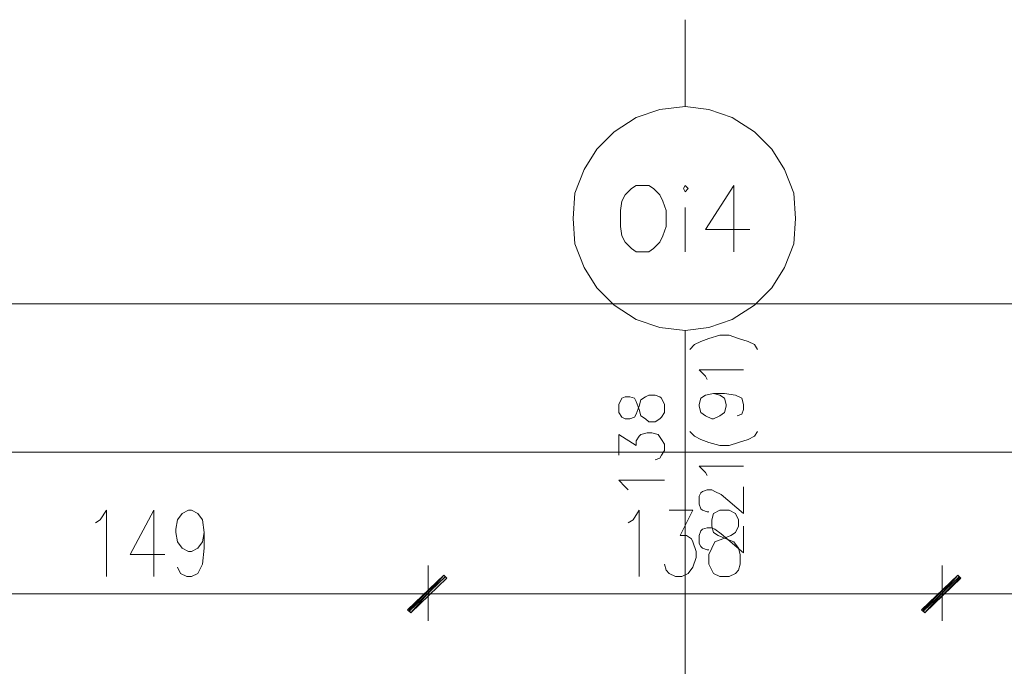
# Model space of a CAD drawing. Header units: inches. Extents: x -1441 to 3871, y -4351 to 2413.
# Tile 299 of 308: x 1360 to 1624, y 1634 to 1808. Entities that reach past the tile are written whole.
import ezdxf

# ---------------------------------------------------------------- set-up
doc = ezdxf.new("R2010")
doc.units = ezdxf.units.IN
doc.header["$MEASUREMENT"] = 0
doc.layers.add('at_Entity', color=7, linetype='Continuous')
doc.layers.add('at_Solid', color=7, linetype='Continuous')

msp = doc.modelspace()

# ---------------------------------------------------------------- hatches: boundary and pattern name
at = {"layer": 'at_Solid', "lineweight": 15}
for points in [[(1473.52565, 1658.92004), (1464.63832, 1648.75901), (1463.79395, 1649.61769)], [(1464.21375, 1649.61769), (1464.63832, 1648.75901), (1473.52565, 1658.92004)], [(1474.37478, 1658.06136), (1473.52565, 1658.92004), (1464.63832, 1648.75901)], [(1464.63832, 1648.75901), (1473.52565, 1658.92004), (1474.37478, 1658.06136)], [(1611.52012, 1658.92004), (1602.63279, 1648.75901), (1601.78365, 1649.61769)], [(1602.20822, 1649.61769), (1602.63279, 1648.75901), (1611.52012, 1658.92004)], [(1611.94469, 1658.06136), (1611.52012, 1658.92004), (1602.63279, 1648.75901)], [(1602.63279, 1648.75901), (1611.52012, 1658.92004), (1612.36448, 1658.06136)]]:
    msp.add_hatch(color=7, dxfattribs=at).paths.add_polyline_path(points)

# ---------------------------------------------------------------- linework, layer by layer
at = {"layer": 'at_Entity', "color": 7, "lineweight": 15}
for p, q in [((1538.28912, 1784.6688), (1538.28912, 1807.94854)), ((1531.51987, 1783.81012), (1538.28912, 1784.6688)), ((1538.28912, 1784.6688), (1544.63857, 1783.81012)), ((1525.17041, 1781.66342), (1531.51987, 1783.81012)), ((1544.63857, 1783.81012), (1550.98802, 1781.66342)), ((1519.24553, 1777.89478), (1525.17041, 1781.66342)), ((1550.98802, 1781.66342), (1556.91291, 1777.89478)), ((1514.58481, 1773.21975), (1519.24553, 1777.89478)), ((1556.91291, 1777.89478), (1561.57363, 1773.21975)), ((1511.20257, 1767.73374), (1514.58481, 1773.21975)), ((1561.57363, 1773.21975), (1564.95587, 1767.73374)), ((1508.65992, 1761.38906), (1511.20257, 1767.73374)), ((1564.95587, 1767.73374), (1567.49851, 1761.38906)), ((1525.17041, 1763.48805), (1523.8967, 1762.62937)), ((1528.55265, 1763.48805), (1525.17041, 1763.48805)), ((1529.82159, 1762.62937), (1528.55265, 1763.48805)), ((1538.28912, 1763.48805), (1537.86455, 1762.62937)), ((1539.13826, 1762.62937), (1538.28912, 1763.48805)), ((1551.41259, 1763.48805), (1543.7942, 1751.60966)), ((1551.41259, 1763.48805), (1551.41259, 1745.69432)), ((1508.23536, 1754.61504), (1508.65992, 1761.38906)), ((1522.20797, 1760.95972), (1521.35883, 1759.24236)), ((1523.8967, 1762.62937), (1522.20797, 1760.95972)), ((1531.51987, 1760.95972), (1529.82159, 1762.62937)), ((1532.36423, 1759.24236), (1531.51987, 1760.95972)), ((1537.86455, 1762.62937), (1538.28912, 1761.77069)), ((1538.28912, 1761.77069), (1539.13826, 1762.62937)), ((1567.49851, 1761.38906), (1567.91831, 1754.61504)), ((1521.35883, 1759.24236), (1520.93426, 1756.71403)), ((1533.21337, 1756.71403), (1532.36423, 1759.24236)), ((1520.93426, 1756.71403), (1520.93426, 1752.46834)), ((1533.21337, 1752.46834), (1533.21337, 1756.71403)), ((1538.28912, 1757.57271), (1538.28912, 1745.69432)), ((1508.65992, 1747.84101), (1508.23536, 1754.61504)), ((1567.91831, 1754.61504), (1567.49851, 1747.84101)), ((1520.93426, 1752.46834), (1521.35883, 1749.94001)), ((1532.36423, 1749.94001), (1533.21337, 1752.46834)), ((1543.7942, 1751.60966), (1555.64397, 1751.60966)), ((1511.20257, 1741.44863), (1508.65992, 1747.84101)), ((1521.35883, 1749.94001), (1522.20797, 1748.22265)), ((1522.20797, 1748.22265), (1523.8967, 1746.55299)), ((1529.82159, 1746.55299), (1531.51987, 1748.22265)), ((1531.51987, 1748.22265), (1532.36423, 1749.94001)), ((1567.49851, 1747.84101), (1564.95587, 1741.44863)), ((1523.8967, 1746.55299), (1525.17041, 1745.69432)), ((1525.17041, 1745.69432), (1528.55265, 1745.69432)), ((1528.55265, 1745.69432), (1529.82159, 1746.55299)), ((1514.58481, 1735.96262), (1511.20257, 1741.44863)), ((1564.95587, 1741.44863), (1561.57363, 1735.96262)), ((1519.24553, 1731.3353), (1514.58481, 1735.96262)), ((1561.57363, 1735.96262), (1556.91291, 1731.3353)), ((2146.1336, 1731.71693), (1135.32065, 1731.71693)), ((1525.17041, 1727.51895), (1519.24553, 1731.3353)), ((1556.91291, 1731.3353), (1550.98802, 1727.51895)), ((1531.51987, 1725.37225), (1525.17041, 1727.51895)), ((1550.98802, 1727.51895), (1544.63857, 1725.37225)), ((1538.28912, 1724.56127), (1531.51987, 1725.37225)), ((1544.63857, 1725.37225), (1538.28912, 1724.56127)), ((1538.28912, 1573.00445), (1538.28912, 1724.56127)), ((1540.83176, 1720.74492), (1542.52527, 1721.5559)), ((1542.52527, 1721.5559), (1544.63857, 1722.41458)), ((1544.63857, 1722.41458), (1547.60101, 1723.27326)), ((1547.60101, 1723.27326), (1550.14366, 1723.27326)), ((1550.14366, 1723.27326), (1552.68153, 1722.41458)), ((1552.68153, 1722.41458), (1555.22417, 1721.5559)), ((1555.22417, 1721.5559), (1556.91291, 1720.74492)), ((1539.56282, 1719.45691), (1540.83176, 1720.74492)), ((1556.91291, 1720.74492), (1557.76205, 1719.45691)), ((1543.7942, 1712.25354), (1542.1007, 1713.9709)), ((1542.1007, 1713.9709), (1553.95047, 1713.9709)), ((1544.21877, 1711.39486), (1543.7942, 1712.25354)), ((1521.35883, 1706.3382), (1520.51446, 1704.66855)), ((1522.20797, 1706.76754), (1521.35883, 1706.3382)), ((1523.47691, 1706.76754), (1522.20797, 1706.76754)), ((1524.74584, 1706.3382), (1523.47691, 1706.76754)), ((1525.17041, 1705.47952), (1524.74584, 1706.3382)), ((1526.01478, 1703.38053), (1525.17041, 1705.47952)), ((1526.01478, 1704.23921), (1526.43935, 1705.90886)), ((1526.43935, 1705.90886), (1527.70829, 1706.76754)), ((1527.70829, 1706.76754), (1528.55265, 1707.19688)), ((1528.55265, 1707.19688), (1530.25093, 1707.19688)), ((1530.25093, 1707.19688), (1531.51987, 1706.76754)), ((1531.51987, 1706.76754), (1531.93966, 1706.3382)), ((1531.93966, 1706.3382), (1532.7888, 1704.66855)), ((1542.1007, 1704.66855), (1542.52527, 1706.3382)), ((1542.52527, 1706.3382), (1543.7942, 1707.19688)), ((1543.7942, 1707.19688), (1545.90751, 1707.62622)), ((1545.90751, 1707.62622), (1547.60101, 1707.19688)), ((1545.90751, 1707.62622), (1548.86995, 1707.62622)), ((1547.60101, 1707.19688), (1548.86995, 1706.3382)), ((1548.86995, 1707.62622), (1551.83716, 1707.19688)), ((1548.86995, 1706.3382), (1549.29452, 1704.66855)), ((1551.83716, 1707.19688), (1553.53067, 1706.3382)), ((1553.53067, 1706.3382), (1553.95047, 1704.66855)), ((1520.51446, 1704.66855), (1520.51446, 1702.52185)), ((1520.51446, 1702.52185), (1521.35883, 1701.28153)), ((1525.17041, 1702.09251), (1526.01478, 1704.23921)), ((1526.43935, 1701.66317), (1526.01478, 1703.38053)), ((1532.7888, 1702.52185), (1531.93966, 1701.28153)), ((1532.7888, 1704.66855), (1532.7888, 1702.52185)), ((1542.1007, 1704.23921), (1542.1007, 1704.66855)), ((1542.52527, 1702.52185), (1542.1007, 1704.23921)), ((1543.7942, 1701.66317), (1542.52527, 1702.52185)), ((1548.86995, 1702.52185), (1547.60101, 1701.66317)), ((1549.29452, 1704.23921), (1548.86995, 1702.52185)), ((1549.29452, 1704.66855), (1549.29452, 1704.23921)), ((1553.95047, 1703.38053), (1553.53067, 1702.09251)), ((1553.95047, 1704.66855), (1553.95047, 1703.38053)), ((1521.35883, 1701.28153), (1522.20797, 1700.8522)), ((1522.20797, 1700.8522), (1523.47691, 1700.8522)), ((1523.47691, 1700.8522), (1524.74584, 1701.28153)), ((1524.74584, 1701.28153), (1525.17041, 1702.09251)), ((1527.70829, 1700.8522), (1526.43935, 1701.66317)), ((1528.55265, 1699.99352), (1527.70829, 1700.8522)), ((1530.25093, 1699.99352), (1528.55265, 1699.99352)), ((1531.51987, 1700.8522), (1530.25093, 1699.99352)), ((1531.93966, 1701.28153), (1531.51987, 1700.8522)), ((1545.48771, 1700.8522), (1543.7942, 1701.66317)), ((1545.90751, 1700.8522), (1545.48771, 1700.8522)), ((1547.60101, 1701.66317), (1545.90751, 1700.8522)), ((1553.53067, 1702.09251), (1552.25696, 1701.66317)), ((1539.56282, 1697.46518), (1540.83176, 1696.17717)), ((1556.91291, 1696.17717), (1557.76205, 1697.46518)), ((1520.51446, 1691.1205), (1520.51446, 1696.60651)), ((1520.51446, 1696.60651), (1525.17041, 1693.64883)), ((1525.17041, 1694.88915), (1526.01478, 1696.17717)), ((1525.17041, 1693.64883), (1525.17041, 1694.88915)), ((1526.01478, 1696.17717), (1526.43935, 1696.60651)), ((1526.43935, 1696.60651), (1528.13285, 1697.03584)), ((1528.13285, 1697.03584), (1529.40179, 1697.03584)), ((1529.40179, 1697.03584), (1531.0953, 1696.60651)), ((1531.0953, 1696.60651), (1531.93966, 1695.31849)), ((1531.93966, 1695.31849), (1532.7888, 1694.07817)), ((1540.83176, 1696.17717), (1542.52527, 1695.31849)), ((1542.52527, 1695.31849), (1544.63857, 1694.50751)), ((1544.63857, 1694.50751), (1547.60101, 1693.64883)), ((1550.14366, 1693.64883), (1552.68153, 1694.50751)), ((1552.68153, 1694.50751), (1555.22417, 1695.31849)), ((1555.22417, 1695.31849), (1556.91291, 1696.17717)), ((1204.3155, 1691.93148), (2080.94556, 1691.93148)), ((1532.7888, 1692.36082), (1531.93966, 1691.1205)), ((1532.7888, 1694.07817), (1532.7888, 1692.36082)), ((1547.60101, 1693.64883), (1550.14366, 1693.64883)), ((1531.51987, 1690.26182), (1530.25093, 1689.83248)), ((1531.93966, 1691.1205), (1531.51987, 1690.26182)), ((1543.7942, 1686.44547), (1542.1007, 1688.11512)), ((1542.1007, 1688.11512), (1553.95047, 1688.11512)), ((1522.20797, 1682.62912), (1520.51446, 1684.34648)), ((1520.51446, 1684.34648), (1532.7888, 1684.34648)), ((1544.21877, 1685.58679), (1543.7942, 1686.44547)), ((1523.05234, 1681.77044), (1522.20797, 1682.62912)), ((1542.52527, 1680.95947), (1542.94507, 1681.3411)), ((1542.94507, 1681.3411), (1544.21877, 1681.77044)), ((1544.21877, 1681.77044), (1545.48771, 1681.77044)), ((1545.48771, 1681.77044), (1546.33208, 1681.3411)), ((1546.33208, 1681.3411), (1548.02558, 1680.53013)), ((1553.95047, 1675.42576), (1553.95047, 1682.62912)), ((1542.1007, 1680.10079), (1542.52527, 1680.95947)), ((1542.1007, 1677.95409), (1542.1007, 1680.10079)), ((1548.02558, 1680.53013), (1553.95047, 1675.42576)), ((1381.25106, 1673.75611), (1382.94456, 1676.28444)), ((1382.94456, 1676.28444), (1382.94456, 1658.4907)), ((1395.64347, 1676.28444), (1389.29402, 1664.45375)), ((1395.64347, 1676.28444), (1395.64347, 1658.4907)), ((1403.26186, 1675.42576), (1404.95537, 1676.28444)), ((1404.95537, 1676.28444), (1405.79973, 1676.28444)), ((1405.79973, 1676.28444), (1407.49324, 1675.42576)), ((1524.32127, 1673.75611), (1526.01478, 1676.28444)), ((1526.01478, 1676.28444), (1526.01478, 1658.4907)), ((1534.05774, 1676.28444), (1540.40719, 1676.28444)), ((1540.40719, 1676.28444), (1537.02018, 1669.51042)), ((1542.52527, 1676.71378), (1542.1007, 1677.95409)), ((1542.94507, 1676.28444), (1542.52527, 1676.71378)), ((1544.21877, 1675.8551), (1542.94507, 1676.28444)), ((1547.60101, 1676.28444), (1545.90751, 1675.42576)), ((1550.14366, 1676.28444), (1547.60101, 1676.28444)), ((1551.83716, 1675.42576), (1550.14366, 1676.28444)), ((1379.98212, 1672.89743), (1381.25106, 1673.75611)), ((1401.56835, 1671.22777), (1401.99292, 1673.75611)), ((1401.99292, 1673.75611), (1403.26186, 1675.42576)), ((1407.49324, 1675.42576), (1408.76695, 1673.75611)), ((1408.76695, 1673.75611), (1409.18674, 1670.36909)), ((1523.05234, 1672.89743), (1524.32127, 1673.75611)), ((1544.63857, 1675.8551), (1544.21877, 1675.8551)), ((1545.90751, 1675.42576), (1545.48771, 1673.75611)), ((1545.48771, 1673.75611), (1545.48771, 1672.03875)), ((1552.68153, 1673.75611), (1551.83716, 1675.42576)), ((1552.68153, 1672.03875), (1552.68153, 1673.75611)), ((1401.56835, 1670.36909), (1401.56835, 1671.22777)), ((1542.1007, 1669.51042), (1542.52527, 1670.79843)), ((1542.52527, 1670.79843), (1542.94507, 1671.22777)), ((1542.94507, 1671.22777), (1544.21877, 1671.60941)), ((1544.21877, 1671.60941), (1545.48771, 1671.60941)), ((1545.48771, 1672.03875), (1545.90751, 1670.36909)), ((1545.48771, 1671.60941), (1546.33208, 1671.22777)), ((1546.33208, 1671.22777), (1548.02558, 1669.93975)), ((1551.83716, 1670.36909), (1552.68153, 1672.03875)), ((1553.95047, 1664.83539), (1553.95047, 1672.03875)), ((1401.99292, 1667.84076), (1401.56835, 1670.36909)), ((1409.18674, 1670.36909), (1408.76695, 1667.84076)), ((1409.18674, 1670.36909), (1409.18674, 1666.1234)), ((1537.02018, 1669.51042), (1538.71369, 1669.51042)), ((1538.71369, 1669.51042), (1539.98262, 1668.65174)), ((1539.98262, 1668.65174), (1540.40719, 1667.84076)), ((1542.1007, 1667.41142), (1542.1007, 1669.51042)), ((1545.90751, 1670.36909), (1547.18121, 1669.51042)), ((1546.33208, 1667.84076), (1548.45015, 1668.65174)), ((1547.18121, 1669.51042), (1549.29452, 1668.65174)), ((1548.02558, 1669.93975), (1553.95047, 1664.83539)), ((1548.45015, 1668.65174), (1550.56823, 1669.51042)), ((1549.29452, 1668.65174), (1551.41259, 1667.84076)), ((1550.56823, 1669.51042), (1551.83716, 1670.36909)), ((1403.26186, 1666.1234), (1401.99292, 1667.84076)), ((1404.95537, 1665.26473), (1403.26186, 1666.1234)), ((1407.49324, 1666.1234), (1405.79973, 1665.26473)), ((1408.76695, 1667.84076), (1407.49324, 1666.1234)), ((1409.18674, 1666.1234), (1408.76695, 1661.87771)), ((1540.40719, 1667.84076), (1541.25633, 1665.26473)), ((1542.52527, 1666.55274), (1542.1007, 1667.41142)), ((1542.94507, 1666.1234), (1542.52527, 1666.55274)), ((1544.21877, 1665.69406), (1542.94507, 1666.1234)), ((1544.63857, 1665.69406), (1544.21877, 1665.69406)), ((1544.63857, 1664.45375), (1545.48771, 1666.1234)), ((1545.48771, 1666.1234), (1546.33208, 1667.84076)), ((1551.41259, 1667.84076), (1552.68153, 1666.1234)), ((1552.68153, 1666.1234), (1553.1061, 1664.45375)), ((1389.29402, 1664.45375), (1398.60591, 1664.45375)), ((1405.79973, 1665.26473), (1404.95537, 1665.26473)), ((1541.25633, 1663.59507), (1540.40719, 1661.06674)), ((1541.25633, 1665.26473), (1541.25633, 1663.59507)), ((1544.63857, 1661.87771), (1544.63857, 1664.45375)), ((1553.1061, 1664.45375), (1553.1061, 1661.87771)), ((1402.83729, 1659.34938), (1401.99292, 1661.06674)), ((1408.76695, 1661.87771), (1407.49324, 1659.34938)), ((1469.29427, 1661.44837), (1469.29427, 1646.66002)), ((1469.29427, 1646.66002), (1469.29427, 1661.44837)), ((1533.21337, 1660.20806), (1532.7888, 1661.87771)), ((1534.05774, 1659.34938), (1533.21337, 1660.20806)), ((1540.40719, 1661.06674), (1539.13826, 1659.34938)), ((1545.48771, 1660.20806), (1544.63857, 1661.87771)), ((1545.90751, 1659.34938), (1545.48771, 1660.20806)), ((1552.68153, 1660.20806), (1551.83716, 1659.34938)), ((1553.1061, 1661.87771), (1552.68153, 1660.20806)), ((1607.28397, 1661.44837), (1607.28397, 1646.66002)), ((1607.28397, 1646.66002), (1607.28397, 1661.44837)), ((1404.5308, 1658.4907), (1402.83729, 1659.34938)), ((1405.79973, 1658.4907), (1404.5308, 1658.4907)), ((1407.49324, 1659.34938), (1405.79973, 1658.4907)), ((1463.79395, 1649.61769), (1473.52565, 1658.92004)), ((1473.52565, 1658.92004), (1464.21375, 1649.61769)), ((1464.21375, 1649.18835), (1473.95022, 1658.4907)), ((1473.95022, 1658.4907), (1464.21375, 1649.18835)), ((1473.52565, 1658.92004), (1464.63832, 1648.75901)), ((1473.52565, 1658.92004), (1464.63832, 1648.75901)), ((1464.63832, 1648.75901), (1473.52565, 1658.92004)), ((1464.63832, 1648.75901), (1473.52565, 1658.92004)), ((1464.63832, 1648.75901), (1474.37478, 1658.06136)), ((1474.37478, 1658.06136), (1464.63832, 1648.75901)), ((1474.37478, 1658.06136), (1473.52565, 1658.92004)), ((1473.52565, 1658.92004), (1474.37478, 1658.06136)), ((1535.75124, 1658.4907), (1534.05774, 1659.34938)), ((1537.44475, 1658.4907), (1535.75124, 1658.4907)), ((1539.13826, 1659.34938), (1537.44475, 1658.4907)), ((1547.60101, 1658.4907), (1545.90751, 1659.34938)), ((1550.14366, 1658.4907), (1547.60101, 1658.4907)), ((1551.83716, 1659.34938), (1550.14366, 1658.4907)), ((1601.78365, 1649.61769), (1611.52012, 1658.92004)), ((1611.52012, 1658.92004), (1602.20822, 1649.61769)), ((1602.20822, 1649.18835), (1611.94469, 1658.4907)), ((1611.94469, 1658.4907), (1602.20822, 1649.18835)), ((1611.52012, 1658.92004), (1602.63279, 1648.75901)), ((1611.52012, 1658.92004), (1602.63279, 1648.75901)), ((1602.63279, 1648.75901), (1611.52012, 1658.92004)), ((1602.63279, 1648.75901), (1611.52012, 1658.92004)), ((1602.63279, 1648.75901), (1611.94469, 1658.06136)), ((1612.36448, 1658.06136), (1602.63279, 1648.75901)), ((1611.94469, 1658.06136), (1611.52012, 1658.92004)), ((1611.52012, 1658.92004), (1612.36448, 1658.06136)), ((1325.79948, 1653.86338), (1463.36938, 1653.86338)), ((1460.82674, 1653.86338), (1477.33723, 1653.86338)), ((1477.33723, 1653.86338), (1460.82674, 1653.86338)), ((1474.79458, 1653.86338), (1601.35908, 1653.86338)), ((1598.82121, 1653.86338), (1615.32693, 1653.86338)), ((1615.32693, 1653.86338), (1598.82121, 1653.86338)), ((1612.78905, 1653.86338), (1692.36951, 1653.86338)), ((1464.63832, 1648.75901), (1463.79395, 1649.61769)), ((1464.21375, 1649.61769), (1464.63832, 1648.75901)), ((1602.63279, 1648.75901), (1601.78365, 1649.61769)), ((1602.20822, 1649.61769), (1602.63279, 1648.75901))]:
    msp.add_line(p, q, dxfattribs=at)

doc.saveas('drawing.dxf')
